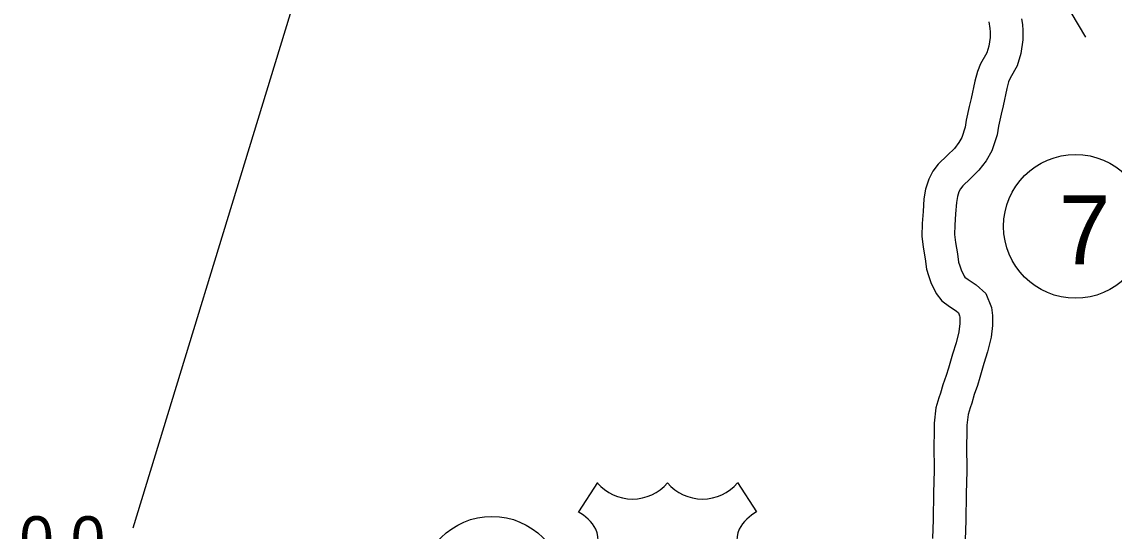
# Model space of a CAD drawing. Extents: x -939622 to -934245, y 1383184 to 1385301.
# Drawn here: x -935543.66 to -935513.61, y 1384189.1 to 1384203.12 of the extents above; entities that cross this region are included whole.
import ezdxf

# ---------------------------------------------------------------- set-up
doc = ezdxf.new("R2010")
doc.units = 0
for name, color, linetype in [('Level 10', 7, 'Continuous'), ('Level 2', 7, 'Continuous'), ('Level 20', 7, 'Continuous'), ('Level 22', 7, 'Continuous'), ('Level 25', 7, 'Continuous'), ('Level 27', 7, 'Continuous')]:
    doc.layers.add(name, color=color, linetype=linetype)

msp = doc.modelspace()

# ---------------------------------------------------------------- linework, layer by layer
at = {"layer": 'Level 10'}
for points in [[(-935516.154, 1384203.202), (-935516.131, 1384203.043), (-935516.117, 1384202.878), (-935516.12, 1384202.623), (-935516.174, 1384202.252), (-935516.279, 1384201.912), (-935516.472, 1384201.57), (-935516.512, 1384201.47), (-935516.561, 1384201.283), (-935516.661, 1384200.809), (-935516.717, 1384200.582), (-935516.792, 1384200.247), (-935516.83, 1384200.008), (-935516.97, 1384199.566), (-935517.128, 1384199.295), (-935517.329, 1384199.032), (-935517.573, 1384198.795), (-935517.775, 1384198.604), (-935517.832, 1384198.526), (-935517.877, 1384198.441), (-935517.92, 1384198.308), (-935517.947, 1384198.141), (-935517.969, 1384197.83), (-935517.993, 1384197.521), (-935518.001, 1384197.261), (-935517.976, 1384197.048), (-935517.92, 1384196.734), (-935517.887, 1384196.502), (-935517.857, 1384196.401), (-935517.821, 1384196.289), (-935517.733, 1384196.116), (-935517.713, 1384196.089), (-935517.624, 1384196.027), (-935517.405, 1384195.879), (-935517.135, 1384195.642), (-935516.981, 1384195.253), (-935516.953, 1384195.03), (-935516.959, 1384194.761), (-935516.991, 1384194.436), (-935517.089, 1384194.033), (-935517.191, 1384193.713), (-935517.302, 1384193.325), (-935517.371, 1384193.102), (-935517.459, 1384192.856), (-935517.524, 1384192.623), (-935517.571, 1384192.487), (-935517.625, 1384192.308), (-935517.657, 1384192.014), (-935517.66, 1384191.782), (-935517.666, 1384191.459), (-935517.658, 1384190.759), (-935517.676, 1384190.128), (-935517.686, 1384189.391), (-935517.71, 1384188.858)], [(-935517.053, 1384203.124), (-935517.026, 1384202.94), (-935517.018, 1384202.846), (-935517.019, 1384202.693), (-935517.055, 1384202.451), (-935517.111, 1384202.269), (-935517.285, 1384201.96), (-935517.368, 1384201.754), (-935517.437, 1384201.491), (-935517.538, 1384201.011), (-935517.594, 1384200.788), (-935517.676, 1384200.416), (-935517.708, 1384200.216), (-935517.797, 1384199.933), (-935517.877, 1384199.797), (-935518.004, 1384199.631), (-935518.195, 1384199.445), (-935518.453, 1384199.202), (-935518.597, 1384199.005), (-935518.71, 1384198.792), (-935518.798, 1384198.517), (-935518.841, 1384198.246), (-935518.867, 1384197.896), (-935518.892, 1384197.568), (-935518.902, 1384197.221), (-935518.866, 1384196.916), (-935518.809, 1384196.591), (-935518.769, 1384196.311), (-935518.717, 1384196.135), (-935518.655, 1384195.945), (-935518.501, 1384195.641), (-935518.349, 1384195.436), (-935518.135, 1384195.285), (-935517.955, 1384195.165), (-935517.892, 1384195.109), (-935517.86, 1384195.027), (-935517.854, 1384194.985), (-935517.858, 1384194.815), (-935517.88, 1384194.587), (-935517.956, 1384194.277), (-935518.053, 1384193.973), (-935518.165, 1384193.582), (-935518.226, 1384193.386), (-935518.317, 1384193.128), (-935518.383, 1384192.893), (-935518.428, 1384192.765), (-935518.51, 1384192.488), (-935518.557, 1384192.068), (-935518.56, 1384191.795), (-935518.566, 1384191.462), (-935518.558, 1384190.767), (-935518.576, 1384190.147), (-935518.586, 1384189.417), (-935518.609, 1384188.892)]]:
    msp.add_lwpolyline(points, dxfattribs=at)
at = {"layer": 'Level 2'}
msp.add_lwpolyline([(-935540.604, 1384189.19), (-935536.682, 1384202.002), (-935533.993, 1384210.798), (-935530.05, 1384223.688), (-935529.982, 1384223.894)], dxfattribs=at)
at = {"layer": 'Level 20'}
msp.add_line((-935514.797, 1384203.379), (-935514.399, 1384202.694), dxfattribs=at)
at = {"layer": 'Level 22'}
for p, q in [((-935527.828, 1384190.431), (-935528.347, 1384189.628)), ((-935523.967, 1384190.431), (-935523.448, 1384189.628))]:
    msp.add_line(p, q, dxfattribs=at)
for centre, radius, start, end in [((-935526.861, 1384191.244), 1.264, 220.075, 319.6701), ((-935524.934, 1384191.244), 1.264, 220.3299, 319.925), ((-935529.026, 1384188.462), 1.349, 30.7809, 59.9883), ((-935522.77, 1384188.462), 1.349, 120.0117, 149.2191), ((-935528.729, 1384188.818), 0.925, 328.8105, 21.2108), ((-935523.067, 1384188.818), 0.925, 158.7892, 211.1895)]:
    msp.add_arc(centre, radius, start, end, dxfattribs=at)
at = {"layer": 'Level 27'}
for centre in [(-935514.67, 1384197.489), (-935530.727, 1384187.522)]:
    msp.add_circle(centre, 1.98, dxfattribs=at)

# ---------------------------------------------------------------- texts
at = {"layer": 'Level 25'}
msp.add_text('0.0', height=1.2672, dxfattribs=at).set_placement((-935543.729, 1384188.24))
at = {"layer": 'Level 27'}
msp.add_text('7', height=1.901, dxfattribs=at).set_placement((-935515.126, 1384196.441))

doc.saveas('drawing.dxf')
